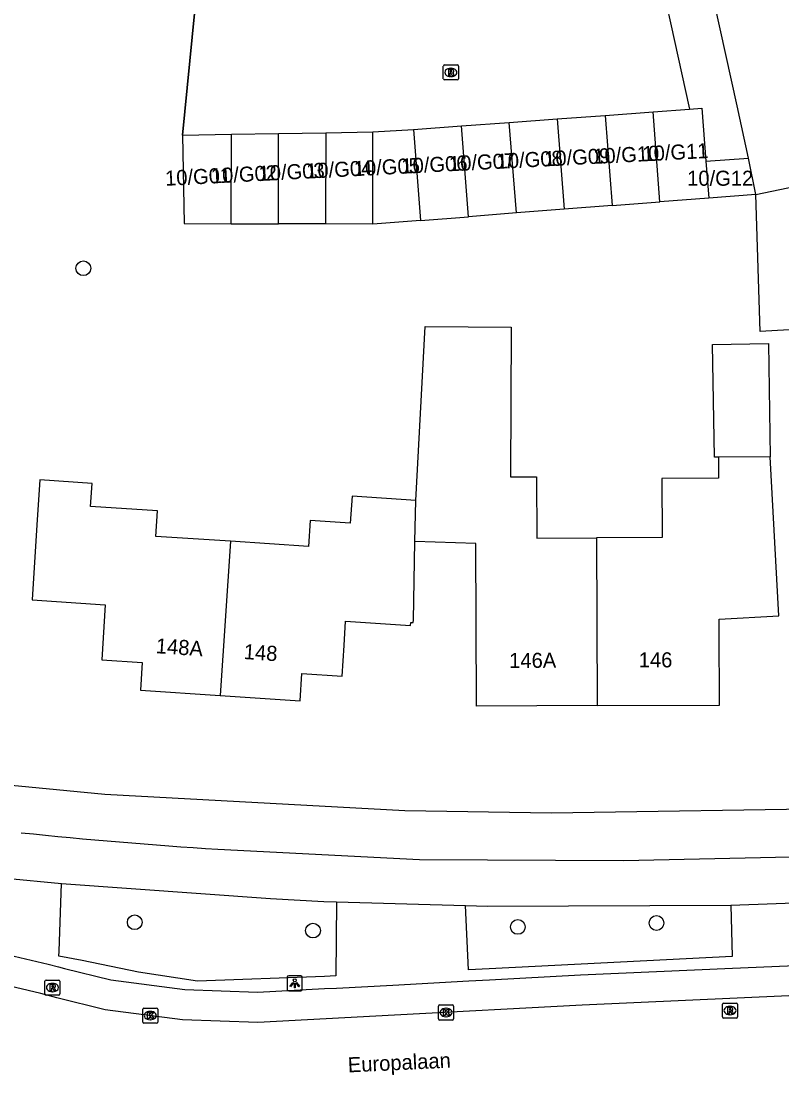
# Model space of a CAD drawing. Extents: x 160037 to 160839, y 385326 to 386441.
# Drawn here: x 160739.9 to 160790.4, y 385325.6 to 385395.6 of the extents above; entities that cross this region are included whole.
import ezdxf

# ---------------------------------------------------------------- set-up
doc = ezdxf.new("R2010")
doc.units = 0
for name, color, linetype in [('IMGEO_Boom', 7, 'Continuous'), ('IMGEO_Fietspad_gesloten', 7, 'Continuous'), ('IMGEO_Kolk', 7, 'Continuous'), ('IMGEO_Lichtpunt', 7, 'Continuous'), ('IMGEO_Muur', 7, 'Continuous'), ('IMGEO_Openbare_ruimte_label', 7, 'Continuous'), ('IMGEO_Pand', 7, 'Continuous'), ('IMGEO_Pand_nummerreeks', 7, 'Continuous'), ('IMGEO_Rijbaan_lokaal_gesloten', 7, 'Continuous'), ('IMGEO_Rijbaan_lokaal_open', 7, 'Continuous'), ('IMGEO_Rioolput', 7, 'Continuous'), ('IMGEO_Voetpad_open', 7, 'Continuous')]:
    doc.layers.add(name, color=color, linetype=linetype)

msp = doc.modelspace()

# ---------------------------------------------------------------- linework, layer by layer
at = {"layer": 'IMGEO_Boom'}
for centre in [(160744.069, 385379.148), (160747.481, 385335.705), (160772.912, 385335.398), (160782.116, 385335.657), (160759.315, 385335.156)]:
    msp.add_circle(centre, 0.489, dxfattribs=at)
at = {"layer": 'IMGEO_Fietspad_gesloten'}
for points in [[(160753.006, 385340.562), (160766.382, 385339.868), (160779.919, 385339.812), (160793.048, 385340.094), (160806.129, 385340.688), (160816.182, 385341.373), (160819.648, 385341.557)], [(160738.919, 385338.641), (160742.627, 385338.286)], [(160742.627, 385338.286), (160756.493, 385337.275), (160760.045, 385337.085), (160760.875, 385337.062)], [(160787.053, 385336.853), (160794.894, 385337.127)], [(160760.875, 385337.062), (160769.431, 385336.82)], [(160769.431, 385336.82), (160770.908, 385336.778), (160787.053, 385336.853)]]:
    msp.add_lwpolyline(points, dxfattribs=at)
msp.add_arc((160772.805, 385655.122), 315.183, 264.01411, 266.39838, dxfattribs=at)
at = {"layer": 'IMGEO_Kolk'}
for p, q in [((160767.648, 385329.288), (160767.648, 385330.14)), ((160767.723, 385330.214), (160768.575, 385330.214)), ((160768.649, 385330.14), (160768.649, 385329.288)), ((160748.009, 385329.081), (160748.009, 385329.933)), ((160748.084, 385330.007), (160748.936, 385330.007)), ((160748.497, 385329.787), (160748.522, 385329.787)), ((160749.01, 385329.933), (160749.01, 385329.081)), ((160768.159, 385329.434), (160768.134, 385329.434)), ((160768.136, 385329.994), (160768.161, 385329.994)), ((160748.936, 385329.007), (160748.084, 385329.007)), ((160748.52, 385329.227), (160748.495, 385329.227)), ((160768.575, 385329.214), (160767.723, 385329.214))]:
    msp.add_line(p, q, dxfattribs=at)
for points in [[(160767.648, 385329.288), (160767.648, 385330.14)], [(160767.723, 385330.214), (160768.575, 385330.214)], [(160768.649, 385330.14), (160768.649, 385329.288)], [(160748.009, 385329.081), (160748.009, 385329.933)], [(160748.084, 385330.007), (160748.936, 385330.007)], [(160748.33, 385329.707), (160748.453, 385329.707), (160748.453, 385329.556), (160748.583, 385329.707), (160748.747, 385329.707), (160748.601, 385329.556), (160748.754, 385329.307), (160748.602, 385329.307), (160748.517, 385329.471), (160748.453, 385329.404), (160748.453, 385329.307), (160748.33, 385329.307), (160748.33, 385329.707)], [(160749.01, 385329.933), (160749.01, 385329.081)], [(160767.969, 385329.914), (160768.092, 385329.914), (160768.092, 385329.763), (160768.222, 385329.914), (160768.386, 385329.914), (160768.24, 385329.763), (160768.393, 385329.514), (160768.241, 385329.514), (160768.156, 385329.678), (160768.092, 385329.611), (160768.092, 385329.514), (160767.969, 385329.514), (160767.969, 385329.914)], [(160748.936, 385329.007), (160748.084, 385329.007)], [(160768.575, 385329.214), (160767.723, 385329.214)]]:
    msp.add_lwpolyline(points, dxfattribs=at)
for centre, start, end in [((160767.725, 385330.138), 91.55205, 178.44795), ((160767.725, 385330.138), 91.55205, 178.44795), ((160768.573, 385330.138), 1.55205, 88.44795), ((160768.573, 385330.138), 1.55205, 88.44795), ((160748.086, 385329.931), 91.55205, 178.44795), ((160748.086, 385329.931), 91.55205, 178.44795), ((160748.934, 385329.931), 1.55205, 88.44795), ((160748.934, 385329.931), 1.55205, 88.44795), ((160748.086, 385329.083), 181.55205, 268.44795), ((160748.086, 385329.083), 181.55205, 268.44795), ((160748.934, 385329.083), 271.55205, 358.44795), ((160748.934, 385329.083), 271.55205, 358.44795), ((160767.725, 385329.29), 181.55205, 268.44795), ((160767.725, 385329.29), 181.55205, 268.44795), ((160768.573, 385329.29), 271.55205, 358.44795), ((160768.573, 385329.29), 271.55205, 358.44795)]:
    msp.add_arc(centre, 0.0765, start, end, dxfattribs=at)
for centre, major_axis, ratio, start_param, end_param in [((160748.496, 385329.507), (-0.387, 0.002), 0.722429, 4.712389, 7.853982), ((160748.521, 385329.507), (-0.39, 0.002), 0.717154, 1.570796, 4.712389), ((160768.135, 385329.714), (-0.387, 0.002), 0.722429, 4.712389, 7.853982), ((160768.16, 385329.714), (-0.39, 0.002), 0.717154, 1.570796, 4.712389)]:
    msp.add_ellipse(centre, major_axis=major_axis, ratio=ratio, start_param=start_param, end_param=end_param, dxfattribs=at)
at = {"layer": 'IMGEO_Lichtpunt'}
for p, q in [((160757.606, 385332.052), (160757.606, 385331.245)), ((160757.606, 385332.052), (160757.606, 385331.245)), ((160758.508, 385332.147), (160757.7, 385332.147)), ((160758.508, 385332.147), (160757.7, 385332.147)), ((160758.602, 385331.245), (160758.602, 385332.052)), ((160758.602, 385331.245), (160758.602, 385332.052)), ((160757.7, 385331.151), (160758.508, 385331.151)), ((160757.7, 385331.151), (160758.508, 385331.151))]:
    msp.add_line(p, q, dxfattribs=at)
for points in [[(160757.98, 385331.716), (160758.019, 385331.688), (160757.831, 385331.426), (160757.793, 385331.453), (160757.98, 385331.716)], [(160758.082, 385331.668), (160758.129, 385331.668), (160758.129, 385331.346), (160758.082, 385331.346), (160758.082, 385331.668)], [(160758.192, 385331.688), (160758.23, 385331.715), (160758.417, 385331.453), (160758.378, 385331.425), (160758.192, 385331.688)]]:
    msp.add_lwpolyline(points, dxfattribs=at)
msp.add_circle((160758.105, 385331.85), 0.0994, dxfattribs=at)
for centre, start, end in [((160757.7, 385332.052), 90, 180), ((160757.7, 385332.052), 90, 180), ((160758.508, 385332.052), 0, 90), ((160758.508, 385332.052), 0, 90), ((160757.7, 385331.245), 180, 270), ((160757.7, 385331.245), 180, 270), ((160758.508, 385331.245), 270, 0), ((160758.508, 385331.245), 270, 360)]:
    msp.add_arc(centre, 0.0946, start, end, dxfattribs=at)
at = {"layer": 'IMGEO_Muur'}
msp.add_lwpolyline([(160750.65, 385388), (160751.451, 385396.075)], dxfattribs=at)
at = {"layer": 'IMGEO_Pand'}
for points in [[(160788.235, 385386.464), (160787.467, 385389.948), (160774.31, 385449.642)], [(160781.886, 385389.54), (160784.316, 385389.718)], [(160784.316, 385389.718), (160785.125, 385389.777), (160785.404, 385386.273)], [(160772.347, 385388.841), (160775.527, 385389.074)], [(160775.527, 385389.074), (160778.707, 385389.307)], [(160775.527, 385389.074), (160775.992, 385383.069)], [(160778.707, 385389.307), (160781.886, 385389.54)], [(160778.707, 385389.307), (160779.171, 385383.315)], [(160782.35, 385383.561), (160781.886, 385389.54)], [(160760.164, 385388.156), (160763.295, 385388.207)], [(160763.278, 385382.083), (160763.295, 385388.207)], [(160763.295, 385388.207), (160765.988, 385388.375)], [(160765.988, 385388.375), (160769.168, 385388.608)], [(160765.988, 385388.375), (160766.457, 385382.329)], [(160769.168, 385388.608), (160772.347, 385388.841)], [(160769.635, 385382.576), (160769.168, 385388.608)], [(160772.814, 385382.822), (160772.347, 385388.841)], [(160750.65, 385388), (160753.902, 385388.053)], [(160750.65, 385388), (160750.755, 385382.117), (160753.886, 385382.109)], [(160753.886, 385382.109), (160753.902, 385388.053)], [(160753.902, 385388.053), (160757.033, 385388.105)], [(160757.016, 385382.1), (160757.033, 385388.105)], [(160757.033, 385388.105), (160760.164, 385388.156)], [(160760.164, 385388.156), (160760.147, 385382.092)], [(160785.404, 385386.273), (160788.235, 385386.464)], [(160785.404, 385386.273), (160785.6, 385383.813)], [(160788.707, 385384.054), (160788.235, 385386.464)], [(160792.951, 385384.942), (160793.255, 385375.194), (160788.992, 385374.943), (160788.707, 385384.054)], [(160788.707, 385384.054), (160792.951, 385384.942)], [(160788.707, 385384.054), (160785.6, 385383.813)], [(160779.171, 385383.315), (160775.992, 385383.069)], [(160779.171, 385383.315), (160782.35, 385383.561)], [(160785.6, 385383.813), (160782.35, 385383.561)], [(160766.457, 385382.329), (160769.635, 385382.576)], [(160772.814, 385382.822), (160769.635, 385382.576)], [(160775.992, 385383.069), (160772.814, 385382.822)], [(160753.886, 385382.109), (160757.016, 385382.1)], [(160760.147, 385382.092), (160757.016, 385382.1)], [(160763.278, 385382.083), (160760.147, 385382.092)], [(160766.457, 385382.329), (160763.278, 385382.083)], [(160766.141, 385363.721), (160766.771, 385375.293), (160772.47, 385375.23), (160772.419, 385365.3), (160774.15, 385365.306), (160774.166, 385361.224), (160778.124, 385361.24)], [(160786.239, 385366.613), (160785.963, 385366.612), (160785.845, 385374.088), (160789.545, 385374.147), (160789.664, 385366.627)], [(160786.239, 385366.613), (160786.244, 385365.202), (160782.471, 385365.187), (160782.486, 385361.257), (160778.124, 385361.24)], [(160778.169, 385350.101), (160786.303, 385350.133), (160786.283, 385355.133), (160786.28, 385355.837), (160790.249, 385356.057), (160789.664, 385366.627)], [(160789.664, 385366.627), (160786.239, 385366.613)], [(160753.841, 385361.012), (160748.887, 385361.34), (160748.999, 385363.029), (160744.545, 385363.324), (160744.647, 385364.86), (160741.19, 385365.088), (160740.993, 385362.112), (160740.663, 385357.122), (160745.529, 385356.8), (160745.286, 385353.136), (160747.975, 385352.958), (160747.854, 385351.124), (160753.158, 385350.773)], [(160766.141, 385363.721), (160761.91, 385364.018), (160761.791, 385362.224), (160759.13, 385362.4), (160759.015, 385360.67), (160753.841, 385361.012)], [(160766.085, 385360.996), (160766.141, 385363.721)], [(160753.841, 385361.012), (160753.158, 385350.773)], [(160753.158, 385350.773), (160758.461, 385350.422), (160758.582, 385352.241), (160761.241, 385352.065), (160761.376, 385354.101), (160761.482, 385355.707), (160765.787, 385355.423), (160765.799, 385355.61), (160765.974, 385355.611), (160765.977, 385355.765), (160766.085, 385360.996)], [(160778.169, 385350.101), (160770.168, 385350.07), (160770.146, 385355.62), (160770.126, 385360.873), (160766.085, 385360.996)], [(160778.124, 385361.24), (160778.169, 385350.101)]]:
    msp.add_lwpolyline(points, dxfattribs=at)
at = {"layer": 'IMGEO_Rijbaan_lokaal_gesloten'}
msp.add_lwpolyline([(160814.938, 385332.019), (160803.859, 385331.45), (160790.905, 385330.813), (160777.182, 385330.203), (160764.726, 385329.528), (160755.648, 385329.055), (160750.651, 385329.226), (160745.523, 385329.896), (160742.313, 385330.683), (160741.253, 385330.969), (160736.562, 385332.071), (160727.15, 385334.664), (160713.421, 385338.288)], dxfattribs=at)
at = {"layer": 'IMGEO_Rijbaan_lokaal_open'}
for points in [[(160769.406, 385448.412), (160771.31, 385448.855), (160773.25, 385440.048), (160784.316, 385389.718)], [(160751.451, 385396.075), (160750.65, 385388)]]:
    msp.add_lwpolyline(points, dxfattribs=at)
at = {"layer": 'IMGEO_Rioolput'}
for p, q in [((160767.967, 385391.734), (160767.967, 385392.586)), ((160768.042, 385392.66), (160768.894, 385392.66)), ((160768.455, 385392.44), (160768.48, 385392.44)), ((160768.968, 385392.586), (160768.968, 385391.734)), ((160768.478, 385391.88), (160768.453, 385391.88)), ((160768.894, 385391.66), (160768.042, 385391.66)), ((160741.517, 385330.943), (160741.517, 385331.795)), ((160741.592, 385331.869), (160742.444, 385331.869)), ((160742.005, 385331.649), (160742.03, 385331.649)), ((160742.518, 385331.795), (160742.518, 385330.943)), ((160742.444, 385330.869), (160741.592, 385330.869)), ((160742.028, 385331.089), (160742.003, 385331.089)), ((160786.499, 385329.417), (160786.499, 385330.269)), ((160786.574, 385330.343), (160787.426, 385330.343)), ((160786.987, 385330.123), (160787.012, 385330.123)), ((160787.5, 385330.269), (160787.5, 385329.417)), ((160787.01, 385329.563), (160786.985, 385329.563)), ((160787.426, 385329.343), (160786.574, 385329.343))]:
    msp.add_line(p, q, dxfattribs=at)
for points in [[(160767.967, 385391.734), (160767.967, 385392.586)], [(160768.042, 385392.66), (160768.894, 385392.66)], [(160768.968, 385392.586), (160768.968, 385391.734)], [(160768.556, 385392.358), (160768.304, 385392.36), (160768.304, 385391.96)], [(160768.304, 385391.96), (160768.428, 385391.96), (160768.428, 385392.122), (160768.439, 385392.122)], [(160768.482, 385392.279), (160768.428, 385392.279), (160768.428, 385392.198)], [(160768.428, 385392.198), (160768.48, 385392.198)], [(160768.486, 385392.093), (160768.557, 385391.96), (160768.697, 385391.96), (160768.632, 385392.086)], [(160768.894, 385391.66), (160768.042, 385391.66)], [(160741.517, 385330.943), (160741.517, 385331.795)], [(160741.592, 385331.869), (160742.444, 385331.869)], [(160742.106, 385331.567), (160741.854, 385331.569), (160741.854, 385331.169)], [(160742.032, 385331.488), (160741.978, 385331.488), (160741.978, 385331.407)], [(160742.518, 385331.795), (160742.518, 385330.943)], [(160742.444, 385330.869), (160741.592, 385330.869)], [(160741.854, 385331.169), (160741.978, 385331.169), (160741.978, 385331.331), (160741.989, 385331.331)], [(160741.978, 385331.407), (160742.03, 385331.407)], [(160742.036, 385331.302), (160742.107, 385331.169), (160742.247, 385331.169), (160742.182, 385331.295)], [(160786.499, 385329.417), (160786.499, 385330.269)], [(160786.574, 385330.343), (160787.426, 385330.343)], [(160787.5, 385330.269), (160787.5, 385329.417)], [(160787.088, 385330.041), (160786.836, 385330.043), (160786.836, 385329.643)], [(160786.836, 385329.643), (160786.96, 385329.643), (160786.96, 385329.805), (160786.971, 385329.805)], [(160787.014, 385329.962), (160786.96, 385329.962), (160786.96, 385329.881)], [(160786.96, 385329.881), (160787.012, 385329.881)], [(160787.018, 385329.776), (160787.089, 385329.643), (160787.229, 385329.643), (160787.164, 385329.769)], [(160787.426, 385329.343), (160786.574, 385329.343)]]:
    msp.add_lwpolyline(points, dxfattribs=at)
for centre, radius, start, end in [((160768.044, 385392.584), 0.0765, 91.55205, 178.44795), ((160768.044, 385392.584), 0.0765, 91.55205, 178.44795), ((160768.892, 385392.584), 0.0765, 1.55205, 88.44795), ((160768.892, 385392.584), 0.0765, 1.55205, 88.44795), ((160768.044, 385391.736), 0.0765, 181.55205, 268.44795), ((160768.044, 385391.736), 0.0765, 181.55205, 268.44795), ((160768.438, 385392.069), 0.0533, 26.02933, 88.69889), ((160768.464, 385392.387), 0.19, 274.7715, 282.96867), ((160768.488, 385392.183), 0.0964, 77.00612, 93.18647), ((160768.502, 385392.24), 0.0378, 276.66336, 79.67722), ((160768.555, 385392.248), 0.109, 350.36119, 89.41601), ((160768.553, 385392.248), 0.112, 277.58423, 350.98172), ((160768.537, 385392.033), 0.108, 29.51342, 73.79051), ((160768.892, 385391.736), 0.0765, 271.55205, 358.44795), ((160768.892, 385391.736), 0.0765, 271.55205, 358.44795), ((160741.594, 385331.793), 0.0765, 91.55205, 178.44795), ((160741.594, 385331.793), 0.0765, 91.55205, 178.44795), ((160742.038, 385331.392), 0.0964, 77.00612, 93.18647), ((160742.052, 385331.449), 0.0378, 276.66336, 79.67722), ((160742.105, 385331.457), 0.109, 350.36119, 89.41601), ((160742.442, 385331.793), 0.0765, 1.55205, 88.44795), ((160742.442, 385331.793), 0.0765, 1.55205, 88.44795), ((160741.594, 385330.945), 0.0765, 181.55205, 268.44795), ((160741.594, 385330.945), 0.0765, 181.55205, 268.44795), ((160741.988, 385331.278), 0.0533, 26.02933, 88.69889), ((160742.014, 385331.596), 0.19, 274.7715, 282.96867), ((160742.103, 385331.457), 0.112, 277.58423, 350.98172), ((160742.087, 385331.242), 0.108, 29.51342, 73.79051), ((160742.442, 385330.945), 0.0765, 271.55205, 358.44795), ((160742.442, 385330.945), 0.0765, 271.55205, 358.44795), ((160786.576, 385330.267), 0.0765, 91.55205, 178.44795), ((160786.576, 385330.267), 0.0765, 91.55205, 178.44795), ((160787.424, 385330.267), 0.0765, 1.55205, 88.44795), ((160787.424, 385330.267), 0.0765, 1.55205, 88.44795), ((160786.576, 385329.419), 0.0765, 181.55205, 268.44795), ((160786.576, 385329.419), 0.0765, 181.55205, 268.44795), ((160786.97, 385329.752), 0.0533, 26.02933, 88.69889), ((160786.996, 385330.07), 0.19, 274.7715, 282.96867), ((160787.02, 385329.866), 0.0964, 77.00612, 93.18647), ((160787.034, 385329.923), 0.0378, 276.66336, 79.67722), ((160787.087, 385329.931), 0.109, 350.36119, 89.41601), ((160787.085, 385329.931), 0.112, 277.58423, 350.98172), ((160787.069, 385329.716), 0.108, 29.51342, 73.79051), ((160787.424, 385329.419), 0.0765, 271.55205, 358.44795), ((160787.424, 385329.419), 0.0765, 271.55205, 358.44795)]:
    msp.add_arc(centre, radius, start, end, dxfattribs=at)
for centre, major_axis, ratio, start_param, end_param in [((160768.454, 385392.16), (-0.387, 0.002), 0.722429, 4.712389, 7.853982), ((160768.479, 385392.16), (-0.39, 0.002), 0.717154, 1.570796, 4.712389), ((160742.004, 385331.369), (-0.387, 0.002), 0.722429, 4.712389, 7.853982), ((160742.029, 385331.369), (-0.39, 0.002), 0.717154, 1.570796, 4.712389), ((160786.986, 385329.843), (-0.387, 0.002), 0.722429, 4.712389, 7.853982), ((160787.011, 385329.843), (-0.39, 0.002), 0.717154, 1.570796, 4.712389)]:
    msp.add_ellipse(centre, major_axis=major_axis, ratio=ratio, start_param=start_param, end_param=end_param, dxfattribs=at)
at = {"layer": 'IMGEO_Voetpad_open'}
for points in [[(160817.935, 385344.075), (160798.343, 385343.507), (160795.007, 385343.265), (160775.15, 385342.953), (160765.401, 385343.108), (160745.489, 385344.203), (160736.06, 385345.098), (160716.52, 385348.053), (160706.87, 385349.675), (160690.096, 385353.665), (160690.02, 385353.684), (160689.944, 385353.705)], [(160718.226, 385339.097), (160727.673, 385336.603), (160737.058, 385334.018), (160738.725, 385333.626), (160741.745, 385332.917), (160742.42, 385332.735), (160742.814, 385332.629), (160745.893, 385331.873), (160750.816, 385331.23), (160755.63, 385331.066), (160760.089, 385331.298), (160760.87, 385331.339), (160764.619, 385331.534), (160769.663, 385331.807), (160771.025, 385331.881), (160777.083, 385332.209), (160787.154, 385332.657), (160790.811, 385332.82), (160795.604, 385333.055), (160803.758, 385333.456), (160811.806, 385333.871)], [(160760.875, 385337.062), (160760.828, 385332.142), (160760.083, 385332.107), (160751.643, 385331.797), (160747.724, 385332.392), (160743.994, 385333.158), (160742.434, 385333.462), (160742.459, 385333.785), (160742.627, 385338.286)], [(160787.053, 385336.853), (160787.135, 385333.434), (160771.008, 385332.613), (160769.629, 385332.549), (160769.431, 385336.82)]]:
    msp.add_lwpolyline(points, dxfattribs=at)

# ---------------------------------------------------------------- texts
at = {"layer": 'IMGEO_Openbare_ruimte_label'}
msp.add_text('Europalaan', height=1, rotation=2.69361, dxfattribs=at).set_placement((160761.649, 385325.73))
at = {"layer": 'IMGEO_Pand_nummerreeks'}
for s, rotation, p in [('10/G07', 2.934, (160768.371, 385385.591)), ('10/G08', 2.934, (160771.534, 385385.753)), ('10/G09', 2.934, (160774.687, 385385.915)), ('10/G10', 2.934, (160777.945, 385386.082)), ('10/G11', 2.934, (160781.211, 385386.249)), ('10/G03', 2.934, (160755.731, 385384.944)), ('10/G04', 2.934, (160758.891, 385385.106)), ('10/G05', 2.934, (160762.051, 385385.267)), ('10/G06', 2.934, (160765.211, 385385.429)), ('10/G01', 2.934, (160749.522, 385384.625)), ('10/G02', 2.934, (160752.565, 385384.781)), ('148A', 356.21353, (160748.86, 385353.582)), ('148', 356.21353, (160754.695, 385353.196)), ('146A', 0.22371, (160772.342, 385352.599)), ('146', 0.22345, (160780.94, 385352.632))]:
    msp.add_text(s, height=1, rotation=rotation, dxfattribs=at).set_placement(p)
msp.add_text('10/G12', height=1, dxfattribs=at).set_placement((160784.153, 385384.632))

doc.saveas('drawing.dxf')
